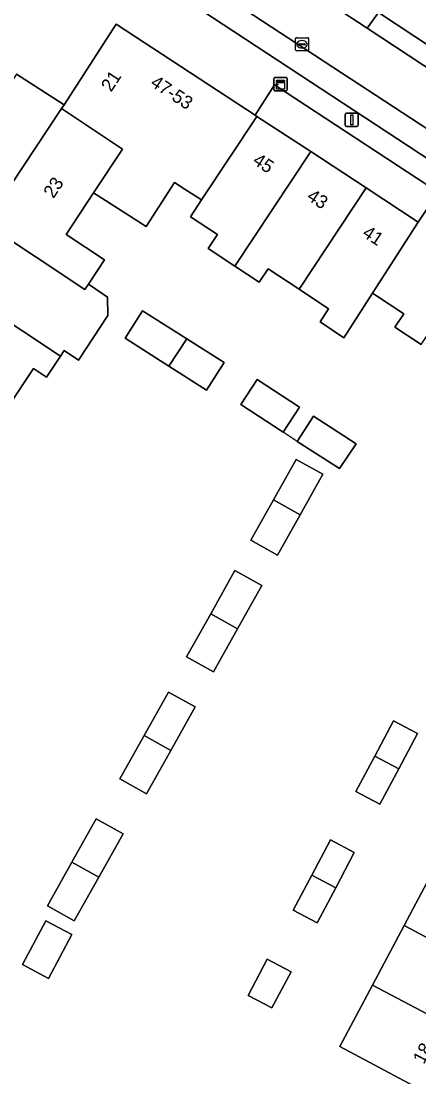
# Model space of a CAD drawing. Extents: x 159279 to 160377, y 384531 to 385888.
# Drawn here: x 160086.5 to 160116.6, y 384863.4 to 384943.2 of the extents above; entities that cross this region are included whole.
import ezdxf

# ---------------------------------------------------------------- set-up
doc = ezdxf.new("R2010")
doc.units = 0
for name, color, linetype in [('IMGEO_Erf', 7, 'Continuous'), ('IMGEO_Groenvoorziening', 7, 'Continuous'), ('IMGEO_Haag', 7, 'Continuous'), ('IMGEO_Hek', 7, 'Continuous'), ('IMGEO_Kast', 7, 'Continuous'), ('IMGEO_Kolk', 7, 'Continuous'), ('IMGEO_Lichtmast', 7, 'Continuous'), ('IMGEO_Pand', 7, 'Continuous'), ('IMGEO_Pand_nummerreeks', 7, 'Continuous'), ('IMGEO_Parkeervlak_open', 7, 'Continuous'), ('IMGEO_Rijbaan_lokaal_open', 7, 'Continuous'), ('IMGEO_Voetpad_open', 7, 'Continuous')]:
    doc.layers.add(name, color=color, linetype=linetype)

msp = doc.modelspace()

# ---------------------------------------------------------------- linework, layer by layer
at = {"layer": 'IMGEO_Erf'}
for points in [[(160072.266, 384910.536), (160075.148, 384914.883), (160078.031, 384919.233), (160080.913, 384923.581), (160083.797, 384927.933), (160089.553, 384936.617), (160089.753, 384936.917), (160086.157, 384939.222), (160083.589, 384935.277), (160054.6, 384890.738), (160056.968, 384889.197), (160057.945, 384890.685), (160057.141, 384891.213), (160058.789, 384893.724), (160059.638, 384893.166), (160059.96, 384893.657), (160060.737, 384893.142), (160060.824, 384893.273), (160063.618, 384897.489), (160066.501, 384901.838), (160069.384, 384906.187)], [(160118.03, 384930.3), (160105.655, 384938.422), (160104.189, 384936.126), (160104.326, 384936.036), (160108.398, 384933.369), (160112.583, 384930.628), (160116.525, 384928.046)], [(160094.364, 384919.254), (160095.69, 384921.343), (160099.038, 384919.218), (160101.857, 384917.427), (160100.531, 384915.338), (160097.672, 384917.153)], [(160103.121, 384914.239), (160104.357, 384916.131), (160107.559, 384914.04), (160106.323, 384912.148)], [(160107.371, 384911.464), (160108.606, 384913.377), (160111.833, 384911.27), (160110.561, 384909.404)], [(160105.58, 384907.05), (160107.291, 384910.104), (160109.313, 384908.971), (160107.602, 384905.917), (160105.891, 384902.862), (160103.869, 384903.995)], [(160099.013, 384895.171), (160100.841, 384898.433), (160102.669, 384901.695), (160104.691, 384900.562), (160102.863, 384897.3), (160101.035, 384894.038)], [(160097.65, 384892.514), (160099.672, 384891.381), (160097.832, 384888.096), (160095.991, 384884.811), (160093.969, 384885.944), (160095.81, 384889.229)], [(160113.232, 384887.672), (160114.654, 384890.345), (160116.461, 384889.388), (160115.045, 384886.712), (160113.628, 384884.037), (160111.811, 384884.999)], [(160092.189, 384882.932), (160094.211, 384881.799), (160092.369, 384878.512), (160090.528, 384875.226), (160088.506, 384876.359), (160090.347, 384879.645)], [(160109.89, 384881.333), (160111.691, 384880.379), (160110.281, 384877.717), (160108.871, 384875.055), (160107.058, 384876.015), (160108.474, 384878.674)], [(160090.336, 384874.17), (160088.581, 384870.864), (160086.62, 384871.905), (160088.375, 384875.21)], [(160106.911, 384871.354), (160105.468, 384868.63), (160103.665, 384869.581), (160105.1, 384872.313)]]:
    msp.add_lwpolyline(points, close=True, dxfattribs=at)
for points in [[(160116.735, 384918.777), (160114.751, 384920.091), (160115.429, 384921.115), (160113.218, 384922.578), (160113.074, 384922.673), (160110.909, 384919.302), (160109.099, 384920.499), (160109.749, 384921.481), (160107.512, 384922.961), (160105.177, 384924.506), (160104.503, 384923.487), (160102.666, 384924.703), (160100.653, 384926.035), (160101.353, 384927.093), (160099.306, 384928.447), (160100.147, 384929.719), (160098.832, 384930.565), (160098.091, 384931.041), (160095.947, 384927.706), (160091.987, 384930.253), (160089.91, 384927.114), (160092.821, 384925.187), (160091.595, 384923.335), (160093.042, 384922.377), (160093.058, 384920.971), (160090.836, 384917.614), (160089.766, 384918.323), (160089.485, 384917.899), (160088.437, 384916.315), (160087.443, 384916.973), (160085.613, 384914.207)], [(160118.441, 384861.542), (160110.603, 384865.702), (160113.067, 384870.344), (160115.461, 384874.856), (160117.857, 384879.37)]]:
    msp.add_lwpolyline(points, dxfattribs=at)
at = {"layer": 'IMGEO_Groenvoorziening'}
msp.add_lwpolyline([(160122.256, 384936.379), (160123.027, 384937.601), (160113.526, 384943.874), (160112.664, 384942.69)], close=True, dxfattribs=at)
at = {"layer": 'IMGEO_Haag'}
msp.add_lwpolyline([(160122.256, 384936.379), (160123.027, 384937.601), (160113.526, 384943.874), (160112.664, 384942.69)], close=True, dxfattribs=at)
at = {"layer": 'IMGEO_Hek'}
msp.add_lwpolyline([(160107.371, 384911.464), (160106.323, 384912.148)], dxfattribs=at)
at = {"layer": 'IMGEO_Kast'}
for p, q in [((160105.616, 384938.046), (160105.616, 384938.887)), ((160105.616, 384938.887), (160105.616, 384938.046)), ((160105.691, 384938.971), (160106.532, 384938.971)), ((160106.532, 384938.971), (160105.691, 384938.971)), ((160106.616, 384938.896), (160106.616, 384938.055)), ((160106.616, 384938.055), (160106.616, 384938.896)), ((160106.541, 384937.971), (160105.7, 384937.971)), ((160105.7, 384937.971), (160106.541, 384937.971))]:
    msp.add_line(p, q, dxfattribs=at)
for points in [[(160105.811, 384938.761), (160106.411, 384938.761), (160106.411, 384938.676), (160105.811, 384938.676), (160105.811, 384938.761)], [(160105.811, 384938.586), (160106.411, 384938.586), (160106.411, 384938.097), (160105.811, 384938.097), (160105.811, 384938.586)]]:
    msp.add_lwpolyline(points, dxfattribs=at)
msp.add_circle((160105.895, 384938.435), 0.0377, dxfattribs=at)
for centre, start, end in [((160105.694, 384938.893), 92.4484, 184.28452), ((160105.694, 384938.893), 92.4484, 184.28452), ((160106.538, 384938.893), 2.4484, 94.28452), ((160106.538, 384938.893), 2.4484, 94.28452), ((160105.694, 384938.049), 182.4484, 274.28452), ((160105.694, 384938.049), 182.4484, 274.28452), ((160106.538, 384938.049), 272.4484, 4.28452), ((160106.538, 384938.049), 272.4484, 4.28452)]:
    msp.add_arc(centre, 0.0779, start, end, dxfattribs=at)
at = {"layer": 'IMGEO_Kolk'}
for p, q in [((160107.238, 384941.057), (160107.238, 384941.909)), ((160107.313, 384941.983), (160108.165, 384941.983)), ((160107.54, 384941.526), (160107.938, 384941.526)), ((160107.726, 384941.763), (160107.751, 384941.763)), ((160108.239, 384941.909), (160108.239, 384941.057)), ((160108.165, 384940.983), (160107.313, 384940.983)), ((160107.497, 384941.477), (160107.497, 384941.489)), ((160107.935, 384941.44), (160107.537, 384941.44)), ((160107.749, 384941.203), (160107.724, 384941.203)), ((160107.981, 384941.489), (160107.981, 384941.477))]:
    msp.add_line(p, q, dxfattribs=at)
for points in [[(160107.238, 384941.057), (160107.238, 384941.909)], [(160107.313, 384941.983), (160108.165, 384941.983)], [(160108.239, 384941.909), (160108.239, 384941.057)], [(160108.165, 384940.983), (160107.313, 384940.983)]]:
    msp.add_lwpolyline(points, dxfattribs=at)
for centre, radius, start, end in [((160107.315, 384941.907), 0.0765, 91.55205, 178.44795), ((160107.315, 384941.907), 0.0765, 91.55205, 178.44795), ((160107.537, 384941.486), 0.0403, 85.87752, 175.75265), ((160107.942, 384941.488), 0.0386, 1.73085, 96.63898), ((160108.163, 384941.907), 0.0765, 1.55205, 88.44795), ((160108.163, 384941.907), 0.0765, 1.55205, 88.44795), ((160107.315, 384941.059), 0.0765, 181.55205, 268.44795), ((160107.315, 384941.059), 0.0765, 181.55205, 268.44795), ((160107.534, 384941.476), 0.0366, 178.93798, 274.71019), ((160107.938, 384941.483), 0.043, 264.86636, 352.45326), ((160108.163, 384941.059), 0.0765, 271.55205, 358.44795), ((160108.163, 384941.059), 0.0765, 271.55205, 358.44795)]:
    msp.add_arc(centre, radius, start, end, dxfattribs=at)
for centre, major_axis, ratio, start_param, end_param in [((160107.725, 384941.483), (-0.387, 0.002), 0.722429, 4.712389, 7.853982), ((160107.75, 384941.483), (-0.39, 0.002), 0.717154, 1.570796, 4.712389)]:
    msp.add_ellipse(centre, major_axis=major_axis, ratio=ratio, start_param=start_param, end_param=end_param, dxfattribs=at)
at = {"layer": 'IMGEO_Lichtmast'}
for p, q in [((160110.997, 384935.369), (160110.997, 384936.169)), ((160110.997, 384936.169), (160110.997, 384935.369)), ((160111.097, 384936.269), (160111.887, 384936.269)), ((160111.887, 384936.269), (160111.097, 384936.269)), ((160111.987, 384936.169), (160111.987, 384935.369)), ((160111.987, 384935.369), (160111.987, 384936.169)), ((160111.887, 384935.269), (160111.097, 384935.269)), ((160111.097, 384935.269), (160111.887, 384935.269))]:
    msp.add_line(p, q, dxfattribs=at)
msp.add_lwpolyline([(160111.417, 384936.144), (160111.567, 384936.144), (160111.567, 384935.394), (160111.417, 384935.394), (160111.417, 384936.144)], dxfattribs=at)
for centre, start, end in [((160111.097, 384936.169), 90, 180), ((160111.097, 384936.169), 90, 180), ((160111.887, 384936.169), 0, 90), ((160111.887, 384936.169), 360, 90), ((160111.097, 384935.369), 180, 270), ((160111.097, 384935.369), 180, 270), ((160111.887, 384935.369), 270, 0), ((160111.887, 384935.369), 270, 0)]:
    msp.add_arc(centre, 0.1, start, end, dxfattribs=at)
at = {"layer": 'IMGEO_Pand'}
for points in [[(160104.326, 384936.036), (160104.189, 384936.126), (160093.69, 384943.003), (160089.753, 384936.917), (160089.553, 384936.617), (160094.175, 384933.559), (160091.987, 384930.253), (160095.947, 384927.706), (160098.091, 384931.041), (160098.832, 384930.565), (160100.147, 384929.719)], [(160091.987, 384930.253), (160094.175, 384933.559), (160089.553, 384936.617), (160083.797, 384927.933), (160091.333, 384922.938), (160091.595, 384923.335), (160092.821, 384925.187), (160089.91, 384927.114)], [(160108.398, 384933.369), (160104.326, 384936.036), (160100.147, 384929.719), (160099.306, 384928.447), (160101.353, 384927.093), (160100.653, 384926.035), (160102.666, 384924.703)], [(160108.398, 384933.369), (160102.666, 384924.703), (160104.503, 384923.487), (160105.177, 384924.506), (160107.512, 384922.961), (160112.583, 384930.628)], [(160116.525, 384928.046), (160112.583, 384930.628), (160107.512, 384922.961), (160109.749, 384921.481), (160109.099, 384920.499), (160110.909, 384919.302), (160113.074, 384922.673)], [(160120.794, 384924.922), (160122.413, 384927.373), (160118.03, 384930.3), (160116.525, 384928.046), (160113.074, 384922.673), (160113.218, 384922.578), (160115.429, 384921.115), (160114.751, 384920.091), (160116.735, 384918.777)], [(160083.797, 384927.933), (160080.913, 384923.581), (160089.485, 384917.899), (160089.766, 384918.323), (160090.836, 384917.614), (160093.058, 384920.971), (160093.042, 384922.377), (160091.595, 384923.335), (160091.333, 384922.938)], [(160080.913, 384923.581), (160078.031, 384919.233), (160085.613, 384914.207), (160087.443, 384916.973), (160088.437, 384916.315), (160089.485, 384917.899)], [(160099.038, 384919.218), (160095.69, 384921.343), (160094.364, 384919.254), (160097.672, 384917.153)], [(160097.672, 384917.153), (160100.531, 384915.338), (160101.857, 384917.427), (160099.038, 384919.218)], [(160107.559, 384914.04), (160104.357, 384916.131), (160103.121, 384914.239), (160106.323, 384912.148)], [(160108.606, 384913.377), (160107.371, 384911.464), (160110.561, 384909.404), (160111.833, 384911.27)], [(160109.313, 384908.971), (160107.291, 384910.104), (160105.58, 384907.05), (160107.602, 384905.917)], [(160103.869, 384903.995), (160105.891, 384902.862), (160107.602, 384905.917), (160105.58, 384907.05)], [(160104.691, 384900.562), (160102.669, 384901.695), (160100.841, 384898.433), (160102.863, 384897.3)], [(160099.013, 384895.171), (160101.035, 384894.038), (160102.863, 384897.3), (160100.841, 384898.433)], [(160099.672, 384891.381), (160097.65, 384892.514), (160095.81, 384889.229), (160097.832, 384888.096)], [(160116.461, 384889.388), (160114.654, 384890.345), (160113.232, 384887.672), (160115.045, 384886.712)], [(160093.969, 384885.944), (160095.991, 384884.811), (160097.832, 384888.096), (160095.81, 384889.229)], [(160115.045, 384886.712), (160113.232, 384887.672), (160111.811, 384884.999), (160113.628, 384884.037)], [(160094.211, 384881.799), (160092.189, 384882.932), (160090.347, 384879.645), (160092.369, 384878.512)], [(160111.691, 384880.379), (160109.89, 384881.333), (160108.474, 384878.674), (160110.281, 384877.717)], [(160088.506, 384876.359), (160090.528, 384875.226), (160092.369, 384878.512), (160090.347, 384879.645)], [(160123.278, 384870.706), (160125.663, 384875.225), (160117.857, 384879.37), (160115.461, 384874.856)], [(160110.281, 384877.717), (160108.474, 384878.674), (160107.058, 384876.015), (160108.871, 384875.055)], [(160086.62, 384871.905), (160088.581, 384870.864), (160090.336, 384874.17), (160088.375, 384875.21)], [(160115.461, 384874.856), (160113.067, 384870.344), (160120.907, 384866.214), (160123.278, 384870.706)], [(160106.911, 384871.354), (160105.1, 384872.313), (160103.665, 384869.581), (160105.468, 384868.63)], [(160113.067, 384870.344), (160110.603, 384865.702), (160118.441, 384861.542), (160120.237, 384864.943), (160120.907, 384866.214)]]:
    msp.add_lwpolyline(points, close=True, dxfattribs=at)
at = {"layer": 'IMGEO_Parkeervlak_open'}
msp.add_lwpolyline([(160099.431, 384946.728), (160098.489, 384945.173), (160118.287, 384932.152), (160119.314, 384933.698)], close=True, dxfattribs=at)
at = {"layer": 'IMGEO_Rijbaan_lokaal_open'}
msp.add_lwpolyline([(160095.499, 384949.314), (160096.831, 384948.459), (160099.431, 384946.728), (160119.314, 384933.698), (160132.912, 384924.765), (160135.001, 384928.016), (160134.763, 384928.175), (160125.186, 384934.449), (160122.256, 384936.379), (160112.664, 384942.69), (160109.468, 384944.793), (160100.248, 384950.877)], dxfattribs=at)
at = {"layer": 'IMGEO_Voetpad_open'}
for points in [[(160092.495, 384955.968), (160094.445, 384954.679), (160099.772, 384951.189), (160100.248, 384950.877), (160101.8, 384951.555), (160110.249, 384946.028), (160109.468, 384944.793), (160112.664, 384942.69), (160113.526, 384943.874), (160123.027, 384937.601), (160122.256, 384936.379), (160125.186, 384934.449), (160126.024, 384935.633), (160135.554, 384929.394), (160142.654, 384933.08), (160122.449, 384945.957), (160124.329, 384948.975)], [(160131.753, 384923.028), (160132.912, 384924.765), (160119.314, 384933.698), (160118.287, 384932.152), (160098.489, 384945.173), (160099.431, 384946.728), (160096.831, 384948.459), (160095.499, 384949.314)], [(160086.157, 384939.222), (160089.753, 384936.917), (160093.69, 384943.003), (160104.189, 384936.126), (160105.655, 384938.422), (160118.03, 384930.3), (160122.413, 384927.373), (160120.794, 384924.922), (160126.501, 384921.251), (160126.673, 384921.51), (160127.359, 384922.555), (160146.249, 384910.155), (160145.591, 384909.095), (160145.415, 384908.828), (160145.682, 384908.652), (160152.283, 384904.295), (160152.462, 384904.56), (160153.176, 384905.626), (160155.863, 384909.579), (160148.124, 384914.548), (160147.042, 384912.862), (160131.753, 384923.028)]]:
    msp.add_lwpolyline(points, dxfattribs=at)

# ---------------------------------------------------------------- texts
at = {"layer": 'IMGEO_Pand_nummerreeks'}
for s, rotation, p in [('21', 56.90617, (160093.313, 384937.823)), ('47-53', 326.57937, (160096.204, 384938.378)), ('45', 326.50489, (160103.936, 384932.497)), ('23', 56.46499, (160088.952, 384929.773)), ('43', 326.50682, (160108.029, 384929.788)), ('41', 326.50489, (160112.218, 384927.017)), ('18', 62.19629, (160116.945, 384864.323))]:
    msp.add_text(s, height=1, rotation=rotation, dxfattribs=at).set_placement(p)

doc.saveas('drawing.dxf')
